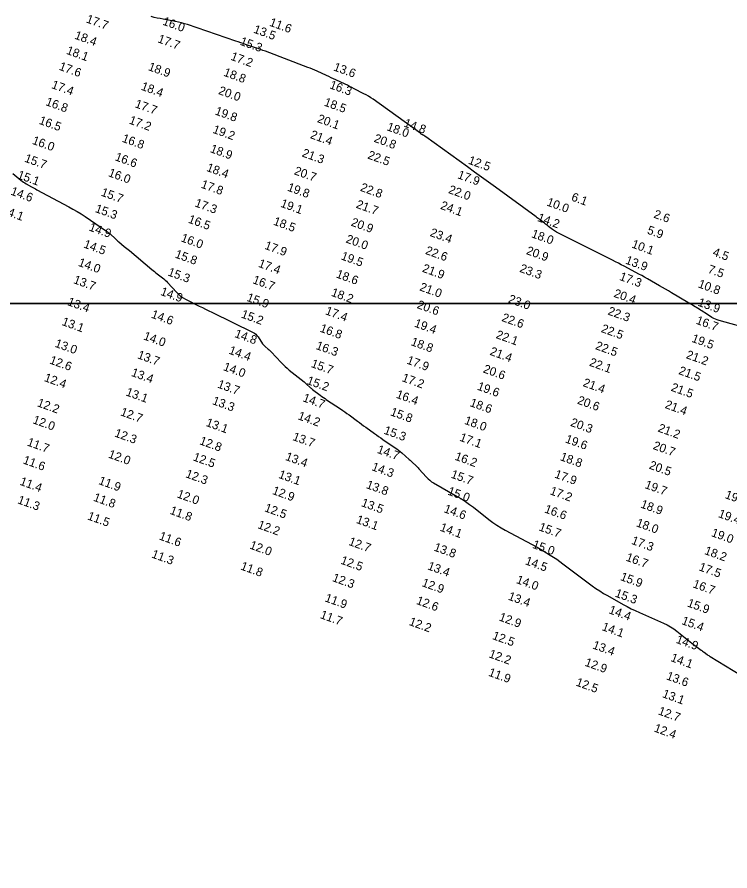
# Model space of a CAD drawing. Extents: x 988130 to 1132882, y 654656 to 841453.
# Drawn here: x 1048503.5 to 1048917.4, y 763828.4 to 764324.3 of the extents above; entities that cross this region are included whole.
import ezdxf

# ---------------------------------------------------------------- set-up
doc = ezdxf.new("R2010")
doc.units = 0
for name, color, linetype in [('V-ANNO-KEYM', 7, 'Continuous'), ('V-TOPO-MAJR', 7, 'Continuous'), ('V-TOPO-SOUN', 7, 'Continuous')]:
    doc.layers.add(name, color=color, linetype=linetype)

msp = doc.modelspace()

# ---------------------------------------------------------------- linework, layer by layer
at = {"layer": 'V-ANNO-KEYM'}
for points in [[(1122485, 764158), (1122485, 770599), (1014460, 770599), (1014460, 764158), (1067910.3, 764158)], [(1097827.35, 764158), (1014460, 764158), (1014460, 757716), (1073127.88, 757716)]]:
    msp.add_lwpolyline(points, dxfattribs=at)
at = {"layer": 'V-TOPO-MAJR'}
for points in [[(1048930.76, 764142.55), (1048911.18, 764148.01), (1048910.08, 764148.36), (1048909.01, 764148.79), (1048907.98, 764149.3), (1048906.98, 764149.88), (1048902.7, 764152.61), (1048901.9, 764153.11), (1048901.1, 764153.62), (1048900.3, 764154.12), (1048899.49, 764154.62), (1048896.26, 764156.6), (1048895.45, 764157.1), (1048894.64, 764157.59), (1048893.82, 764158.07), (1048893, 764158.55), (1048883.43, 764164.18), (1048881.71, 764165.19), (1048879.99, 764166.19), (1048878.27, 764167.19), (1048876.54, 764168.18), (1048869.49, 764172.23), (1048867.83, 764173.18), (1048866.16, 764174.11), (1048864.48, 764175.03), (1048862.79, 764175.93), (1048856.03, 764179.52), (1048854.33, 764180.42), (1048852.63, 764181.3), (1048850.93, 764182.17), (1048849.22, 764183.03), (1048816.77, 764199.31), (1048816.13, 764199.65), (1048815.5, 764200.03), (1048814.9, 764200.44), (1048814.32, 764200.88), (1048812.04, 764202.7), (1048811.47, 764203.16), (1048810.9, 764203.61), (1048810.33, 764204.07), (1048809.75, 764204.52), (1048807.35, 764206.39), (1048806.76, 764206.85), (1048806.16, 764207.31), (1048805.56, 764207.76), (1048804.96, 764208.2), (1048781.28, 764225.41), (1048777.22, 764228.36), (1048773.15, 764231.31), (1048769.09, 764234.26), (1048765.02, 764237.21), (1048740.93, 764254.66), (1048740.77, 764254.78), (1048740.61, 764254.89), (1048740.45, 764255), (1048740.29, 764255.11), (1048739.61, 764255.56), (1048739.46, 764255.66), (1048739.31, 764255.75), (1048739.16, 764255.83), (1048739, 764255.9), (1048738.1, 764256.33), (1048738.08, 764256.34), (1048738.06, 764256.35), (1048738.05, 764256.37), (1048738.05, 764256.39), (1048738.03, 764256.49), (1048738.03, 764256.51), (1048738.02, 764256.53), (1048738.02, 764256.55), (1048738.01, 764256.57), (1048737.99, 764256.65), (1048737.99, 764256.67), (1048737.98, 764256.69), (1048737.97, 764256.71), (1048737.95, 764256.72), (1048710.17, 764276.55), (1048708.89, 764277.42), (1048707.59, 764278.25), (1048706.25, 764279.03), (1048704.89, 764279.76), (1048699.26, 764282.66), (1048697.94, 764283.33), (1048696.61, 764283.99), (1048695.27, 764284.64), (1048693.93, 764285.27), (1048688.56, 764287.8), (1048687.21, 764288.43), (1048685.87, 764289.05), (1048684.52, 764289.67), (1048683.17, 764290.29), (1048677.74, 764292.76), (1048676.38, 764293.37), (1048675.01, 764293.95), (1048673.64, 764294.51), (1048672.25, 764295.05), (1048647.67, 764304.39), (1048646.25, 764304.92), (1048644.83, 764305.44), (1048643.4, 764305.94), (1048641.97, 764306.43), (1048636.23, 764308.36), (1048634.79, 764308.84), (1048633.36, 764309.32), (1048631.92, 764309.81), (1048630.49, 764310.3), (1048602.42, 764319.85), (1048600.7, 764320.4), (1048598.97, 764320.89), (1048597.23, 764321.31), (1048595.46, 764321.68), (1048588.38, 764323.01), (1048586.61, 764323.35), (1048584.84, 764323.71), (1048583.08, 764324.1), (1048581.33, 764324.5)], [(1048501.07, 764233.32), (1048505.75, 764229.52), (1048506.46, 764228.96), (1048507.2, 764228.44), (1048507.95, 764227.95), (1048508.73, 764227.49), (1048511.88, 764225.73), (1048512.67, 764225.29), (1048513.46, 764224.85), (1048514.25, 764224.42), (1048515.05, 764223.99), (1048533.5, 764214.1), (1048535.92, 764212.76), (1048538.3, 764211.36), (1048540.65, 764209.91), (1048542.96, 764208.39), (1048555.37, 764200), (1048556.03, 764199.54), (1048556.66, 764199.05), (1048557.28, 764198.54), (1048557.87, 764198), (1048560.2, 764195.78), (1048560.78, 764195.23), (1048561.38, 764194.7), (1048561.99, 764194.18), (1048562.61, 764193.66), (1048565.78, 764191.09), (1048566.52, 764190.49), (1048567.25, 764189.89), (1048567.98, 764189.28), (1048568.71, 764188.67), (1048581.74, 764177.68), (1048582.51, 764177.04), (1048583.28, 764176.42), (1048584.05, 764175.8), (1048584.84, 764175.2), (1048588.01, 764172.8), (1048588.78, 764172.18), (1048589.52, 764171.53), (1048590.24, 764170.84), (1048590.92, 764170.12), (1048596.2, 764164.28), (1048597.35, 764163.12), (1048598.6, 764162.08), (1048599.93, 764161.17), (1048601.36, 764160.38), (1048609.32, 764156.43), (1048611.14, 764155.53), (1048612.96, 764154.64), (1048614.78, 764153.74), (1048616.6, 764152.84), (1048640.52, 764141.08), (1048641.36, 764140.6), (1048642.13, 764140.02), (1048642.8, 764139.34), (1048643.4, 764138.56), (1048646.06, 764134.58), (1048646.4, 764134.11), (1048646.76, 764133.67), (1048647.16, 764133.26), (1048647.59, 764132.88), (1048649.38, 764131.41), (1048649.82, 764131.04), (1048650.24, 764130.65), (1048650.66, 764130.25), (1048651.06, 764129.83), (1048656.86, 764123.66), (1048657.98, 764122.51), (1048659.13, 764121.4), (1048660.33, 764120.33), (1048661.56, 764119.3), (1048670.11, 764112.4), (1048670.54, 764112.05), (1048670.97, 764111.69), (1048671.38, 764111.32), (1048671.79, 764110.94), (1048673.41, 764109.41), (1048673.82, 764109.03), (1048674.24, 764108.67), (1048674.67, 764108.32), (1048675.11, 764107.98), (1048679.58, 764104.63), (1048680.48, 764103.96), (1048681.38, 764103.31), (1048682.3, 764102.68), (1048683.23, 764102.05), (1048691.32, 764096.69), (1048692.57, 764095.85), (1048693.81, 764094.99), (1048695.03, 764094.12), (1048696.25, 764093.23), (1048701.08, 764089.63), (1048702.29, 764088.73), (1048703.5, 764087.84), (1048704.72, 764086.95), (1048705.94, 764086.07), (1048710.94, 764082.48), (1048712.19, 764081.59), (1048713.44, 764080.71), (1048714.69, 764079.85), (1048715.96, 764078.99), (1048723.1, 764074.18), (1048724.08, 764073.5), (1048725.02, 764072.78), (1048725.95, 764072.04), (1048726.84, 764071.26), (1048731.18, 764067.36), (1048731.67, 764066.92), (1048732.15, 764066.49), (1048732.63, 764066.05), (1048733.11, 764065.61), (1048735.02, 764063.85), (1048735.49, 764063.4), (1048735.95, 764062.95), (1048736.4, 764062.48), (1048736.84, 764062), (1048741.23, 764057.04), (1048742.13, 764056.1), (1048743.11, 764055.23), (1048744.16, 764054.45), (1048745.27, 764053.76), (1048759.12, 764045.88), (1048761.57, 764044.43), (1048763.95, 764042.89), (1048766.28, 764041.27), (1048768.54, 764039.55), (1048777.49, 764032.51), (1048779.76, 764030.8), (1048782.09, 764029.2), (1048784.5, 764027.7), (1048786.97, 764026.3), (1048805.49, 764016.33), (1048809.35, 764014.15), (1048813.12, 764011.84), (1048816.81, 764009.39), (1048820.4, 764006.8), (1048837.49, 763994), (1048839.62, 763992.46), (1048841.8, 763991), (1048844.02, 763989.6), (1048846.29, 763988.28), (1048855.47, 763983.15), (1048857.78, 763981.89), (1048860.12, 763980.69), (1048862.48, 763979.54), (1048864.87, 763978.44), (1048878.88, 763972.21), (1048880.92, 763971.23), (1048882.89, 763970.13), (1048884.78, 763968.9), (1048886.6, 763967.56), (1048896.27, 763959.96), (1048896.79, 763959.56), (1048897.32, 763959.15), (1048897.84, 763958.76), (1048898.37, 763958.36), (1048900.7, 763956.65), (1048901.13, 763956.33), (1048901.57, 763956.01), (1048902.01, 763955.7), (1048902.44, 763955.38), (1048904.18, 763954.1), (1048904.62, 763953.78), (1048905.07, 763953.48), (1048905.52, 763953.18), (1048905.98, 763952.9), (1048923.82, 763942.15)]]:
    msp.add_lwpolyline(points, dxfattribs=at)

# ---------------------------------------------------------------- texts
at = {"layer": 'V-TOPO-SOUN'}
for s, p in [('17.7 ', (1048543.23, 764321.26)), ('16.0 ', (1048587.61, 764319.95)), ('11.6 ', (1048649.65, 764319.33)), ('13.5 ', (1048640.42, 764315.28)), ('18.4 ', (1048536.51, 764311.8)), ('17.7 ', (1048584.79, 764309.72)), ('15.3 ', (1048632.57, 764308.29)), ('18.1 ', (1048531.72, 764303.01)), ('17.2 ', (1048627.16, 764299.55)), ('17.6 ', (1048527.5, 764293.76)), ('18.9 ', (1048579.25, 764293.55)), ('13.6 ', (1048686.83, 764293.39)), ('18.8 ', (1048623.03, 764290.28)), ('17.4 ', (1048523.12, 764283.11)), ('16.3 ', (1048684.57, 764283)), ('18.4 ', (1048575.12, 764282.16)), ('20.0 ', (1048620.04, 764279.69)), ('16.8 ', (1048519.71, 764273.22)), ('18.5 ', (1048681.36, 764272.96)), ('17.7 ', (1048571.55, 764271.99)), ('19.8 ', (1048618.04, 764267.8)), ('17.2 ', (1048568.14, 764262.52)), ('20.1 ', (1048677.47, 764263.36)), ('16.5 ', (1048515.85, 764262.37)), ('18.0 ', (1048717.8, 764258.65)), ('14.8 ', (1048727.64, 764260.82)), ('19.2 ', (1048616.71, 764257.14)), ('21.4 ', (1048673.36, 764254.07)), ('16.0 ', (1048511.91, 764250.73)), ('16.8 ', (1048564.08, 764251.94)), ('20.8 ', (1048710.31, 764251.96)), ('18.9 ', (1048615.23, 764245.92)), ('21.3 ', (1048668.58, 764243.41)), ('15.7 ', (1048507.43, 764240.38)), ('16.6 ', (1048559.96, 764241.19)), ('22.5 ', (1048706.66, 764242.23)), ('12.5 ', (1048765.07, 764239.21)), ('18.4 ', (1048613.12, 764235)), ('20.7 ', (1048664.01, 764233.06)), ('15.1 ', (1048503.27, 764230.73)), ('16.0 ', (1048556.11, 764231.95)), ('17.9 ', (1048758.86, 764230.78)), ('17.8 ', (1048609.91, 764225.28)), ('19.8 ', (1048660.04, 764223.55)), ('22.8 ', (1048702.39, 764223.47)), ('14.6 ', (1048499.4, 764221.25)), ('15.7 ', (1048551.87, 764220.64)), ('22.0 ', (1048753.58, 764222.18)), ('6.1', (1048824.93, 764217.84)), ('17.3 ', (1048606.33, 764214.42)), ('19.1 ', (1048656.1, 764214.18)), ('21.7 ', (1048699.97, 764213.63)), ('24.1 ', (1048748.94, 764212.98)), ('10.0 ', (1048810.64, 764214.93)), ('14.1 ', (1048494.11, 764210.3)), ('15.3 ', (1048548.43, 764211.14)), ('2.6', (1048872.74, 764207.89)), ('16.5 ', (1048602.46, 764204.98)), ('18.5 ', (1048651.91, 764203.8)), ('20.9 ', (1048697.01, 764203.24)), ('14.2 ', (1048805.24, 764205.94)), ('14.9 ', (1048544.85, 764200.41)), ('5.9', (1048868.94, 764198.62)), ('16.0 ', (1048598.25, 764194.12)), ('20.0 ', (1048694.02, 764193.48)), ('23.4 ', (1048742.87, 764197.23)), ('18.0 ', (1048801.74, 764196.51)), ('14.5 ', (1048541.75, 764190.53)), ('17.9 ', (1048646.85, 764189.75)), ('10.1 ', (1048859.95, 764190.54)), ('15.8 ', (1048594.79, 764184.71)), ('19.5 ', (1048691.2, 764183.63)), ('22.6 ', (1048740.17, 764186.82)), ('20.9 ', (1048798.74, 764186.73)), ('4.5', (1048907, 764185.86)), ('14.0 ', (1048538.62, 764179.88)), ('17.4 ', (1048643.21, 764179.31)), ('13.9 ', (1048856.33, 764181.2)), ('15.3 ', (1048590.63, 764174.3)), ('21.9 ', (1048738.39, 764176.46)), ('23.3 ', (1048794.92, 764176.41)), ('7.5', (1048904.2, 764175.91)), ('13.7 ', (1048535.85, 764169.83)), ('16.7 ', (1048639.91, 764169.79)), ('18.6 ', (1048688.35, 764173.15)), ('17.3 ', (1048852.88, 764171.71)), ('21.0 ', (1048736.86, 764165.63)), ('10.8 ', (1048898.54, 764167.41)), ('14.9 ', (1048586.39, 764163)), ('15.9 ', (1048636.45, 764159.55)), ('18.2 ', (1048685.5, 764162.48)), ('23.0 ', (1048788.29, 764158.64)), ('20.4 ', (1048849.57, 764161.91)), ('13.4 ', (1048532.39, 764157.09)), ('20.6 ', (1048735.33, 764155.36)), ('13.9 ', (1048898.41, 764156.74)), ('14.6 ', (1048581, 764149.79)), ('15.2 ', (1048633.22, 764149.87)), ('17.4 ', (1048682.1, 764151.77)), ('22.3 ', (1048846.13, 764151.63)), ('13.1 ', (1048529.14, 764145.53)), ('19.4 ', (1048733.77, 764144.6)), ('22.6 ', (1048784.52, 764147.87)), ('16.7 ', (1048897.32, 764146.27)), ('14.8 ', (1048629.45, 764138.53)), ('16.8 ', (1048678.95, 764141.68)), ('22.5 ', (1048842.25, 764141.47)), ('14.0 ', (1048576.51, 764137.17)), ('18.8 ', (1048731.8, 764133.83)), ('22.1 ', (1048781.15, 764137.95)), ('19.5 ', (1048894.81, 764135.77)), ('13.0 ', (1048525.08, 764132.87)), ('14.4 ', (1048626.06, 764128.88)), ('16.3 ', (1048676.64, 764131.59)), ('22.5 ', (1048838.9, 764131.52)), ('13.7 ', (1048573.02, 764126.21)), ('21.4 ', (1048777.66, 764128.23)), ('21.2 ', (1048891.58, 764126.29)), ('12.6 ', (1048521.99, 764123.17)), ('14.0 ', (1048622.85, 764119.31)), ('15.7 ', (1048673.81, 764121.14)), ('17.9 ', (1048729.38, 764123.12)), ('22.1 ', (1048835.39, 764121.9)), ('13.4 ', (1048569.41, 764115.98)), ('20.6 ', (1048773.72, 764118.01)), ('21.5 ', (1048887.24, 764117.06)), ('12.4 ', (1048518.86, 764112.99)), ('13.7 ', (1048619.47, 764109.2)), ('15.2 ', (1048671.34, 764111.3)), ('17.2 ', (1048726.58, 764112.93)), ('21.4 ', (1048831.66, 764110.07)), ('13.1 ', (1048566.26, 764104.64)), ('19.6 ', (1048770.29, 764107.98)), ('21.5 ', (1048882.81, 764107.37)), ('13.3 ', (1048616.51, 764099.57)), ('14.7 ', (1048669, 764101.24)), ('16.4 ', (1048723.19, 764103.28)), ('20.6 ', (1048828.42, 764099.86)), ('12.2 ', (1048514.78, 764098.36)), ('18.6 ', (1048766.02, 764098.45)), ('21.4 ', (1048879.29, 764097.36)), ('12.7 ', (1048563.15, 764093.09)), ('14.2 ', (1048666.18, 764090.78)), ('15.8 ', (1048719.86, 764093.09)), ('12.0 ', (1048512.21, 764088.47)), ('13.1 ', (1048612.78, 764086.92)), ('18.0 ', (1048762.85, 764088.13)), ('20.3 ', (1048824.41, 764086.97)), ('12.3 ', (1048559.7, 764080.79)), ('15.3 ', (1048716.07, 764082.4)), ('21.2 ', (1048875.22, 764083.68)), ('11.7 ', (1048508.92, 764075.56)), ('12.8 ', (1048609.06, 764076.29)), ('13.7 ', (1048663.13, 764078.72)), ('17.1 ', (1048760.07, 764078.33)), ('19.6 ', (1048821.41, 764077.34)), ('14.7 ', (1048712.16, 764071.28)), ('20.7 ', (1048872.37, 764073.52)), ('11.6 ', (1048506.55, 764065.14)), ('12.0 ', (1048556.08, 764068.54)), ('12.5 ', (1048605.28, 764066.9)), ('13.4 ', (1048658.93, 764067.16)), ('16.2 ', (1048757.31, 764067.28)), ('18.8 ', (1048818.42, 764067.05)), ('14.3 ', (1048709.02, 764061.23)), ('20.5 ', (1048870.1, 764062.16)), ('12.3 ', (1048600.96, 764057.13)), ('13.1 ', (1048654.92, 764056.76)), ('15.7 ', (1048755.01, 764056.88)), ('17.9 ', (1048815.2, 764056.94)), ('11.4 ', (1048504.73, 764052.75)), ('11.9 ', (1048550.45, 764053.17)), ('13.8 ', (1048705.82, 764050.81)), ('19.7 ', (1048867.61, 764050.82)), ('12.0 ', (1048595.98, 764045.41)), ('12.9 ', (1048651.3, 764047.4)), ('15.0 ', (1048753.11, 764047.06)), ('17.2 ', (1048812.5, 764047.22)), ('19.6 ', (1048914.17, 764045)), ('11.3 ', (1048503.41, 764041.99)), ('11.8 ', (1048547.43, 764043.47)), ('13.5 ', (1048702.98, 764040.34)), ('18.9 ', (1048865.15, 764039.53)), ('11.8 ', (1048591.84, 764035.87)), ('12.5 ', (1048646.78, 764037.36)), ('14.6 ', (1048750.96, 764036.82)), ('16.6 ', (1048809.35, 764036.7)), ('11.5 ', (1048543.99, 764032.62)), ('13.1 ', (1048700.04, 764030.59)), ('19.4 ', (1048910.26, 764033.99)), ('12.2 ', (1048642.82, 764027.55)), ('14.1 ', (1048748.65, 764026.07)), ('15.7 ', (1048806.07, 764026.27)), ('18.0 ', (1048862.61, 764028.65)), ('11.6 ', (1048585.57, 764021)), ('19.0 ', (1048906.21, 764022.92)), ('12.0 ', (1048638.16, 764015.72)), ('12.7 ', (1048695.65, 764017.82)), ('15.0 ', (1048802.34, 764016.11)), ('17.3 ', (1048859.82, 764018.42)), ('11.3 ', (1048581.21, 764010.51)), ('13.8 ', (1048745.11, 764014.52)), ('18.2 ', (1048902.25, 764012.52)), ('12.5 ', (1048691, 764006.93)), ('14.5 ', (1048798.13, 764006.59)), ('16.7 ', (1048856.62, 764008.69)), ('11.8 ', (1048632.88, 764003.55)), ('13.4 ', (1048741.48, 764003.61)), ('17.5 ', (1048899.01, 764003.05)), ('12.3 ', (1048686.16, 763996.81)), ('14.0 ', (1048792.96, 763995.68)), ('15.9 ', (1048853.4, 763997.39)), ('12.9 ', (1048738.15, 763993.9)), ('16.7 ', (1048895.47, 763993.19)), ('11.9 ', (1048681.84, 763985.05)), ('13.4 ', (1048788.23, 763986.03)), ('15.3 ', (1048850.31, 763987.79)), ('12.6 ', (1048734.91, 763983.55)), ('15.9 ', (1048892.22, 763982.1)), ('11.7 ', (1048679.11, 763975.31)), ('14.4 ', (1048846.69, 763978.13)), ('12.2 ', (1048730.73, 763971.32)), ('12.9 ', (1048782.93, 763973.95)), ('15.4 ', (1048888.99, 763971.84)), ('14.1 ', (1048842.68, 763968.35)), ('12.5 ', (1048779.08, 763963.14)), ('14.9 ', (1048885.69, 763960.96)), ('13.4 ', (1048837.29, 763957.68)), ('12.2 ', (1048777.05, 763952.56)), ('14.1 ', (1048882.63, 763950.37)), ('12.9 ', (1048832.77, 763947.65)), ('11.9 ', (1048776.81, 763941.84)), ('12.5 ', (1048827.59, 763936.12)), ('13.6 ', (1048880.1, 763939.74)), ('13.1 ', (1048877.78, 763929.4)), ('12.7 ', (1048875.37, 763919.41)), ('12.4 ', (1048872.95, 763909.45))]:
    msp.add_text(s, height=5, rotation=340, dxfattribs=at).set_placement(p)

doc.saveas('drawing.dxf')
